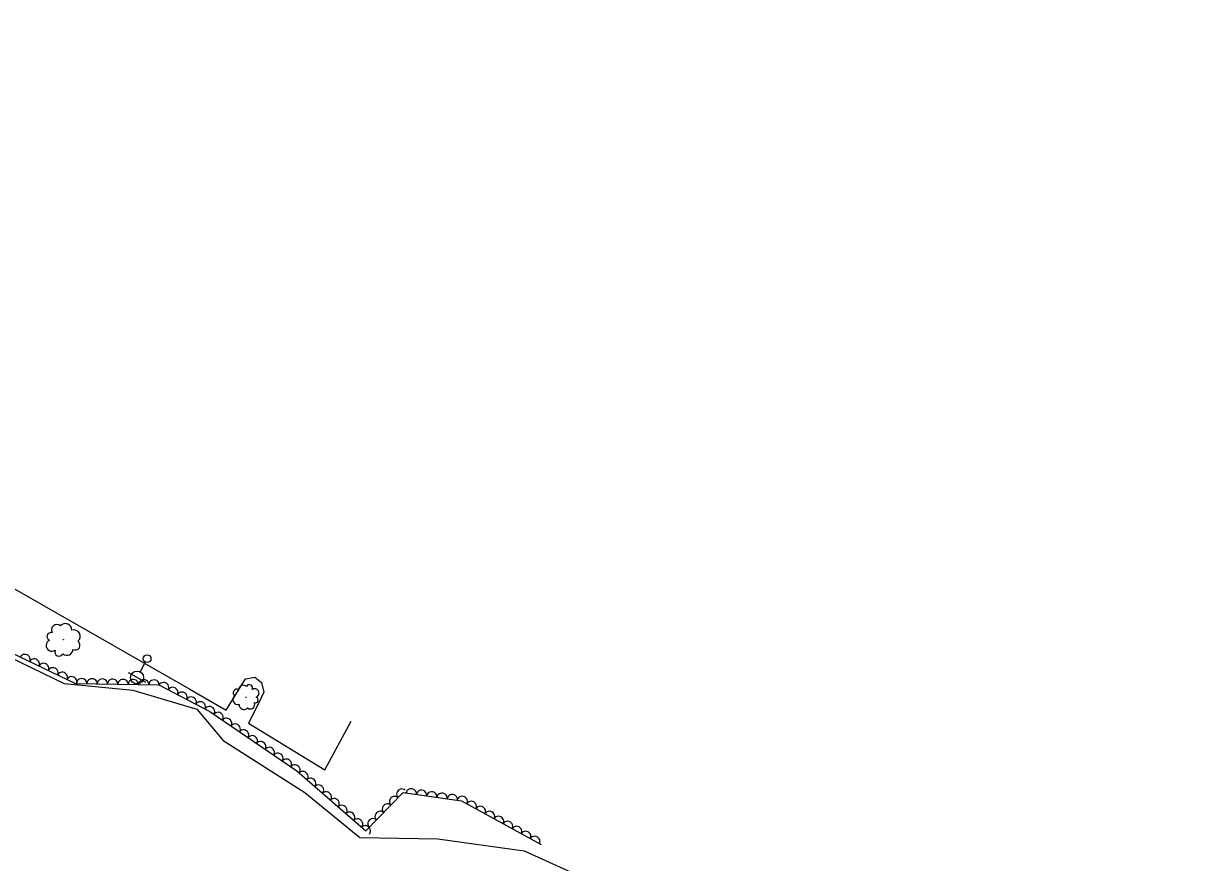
# Model space of a CAD drawing. Extents: x 1746719 to 1766531, y 631721 to 662391.
# Drawn here: x 1764923.1 to 1765372.1, y 632984.7 to 633309.2 of the extents above; entities that cross this region are included whole.
import ezdxf

# ---------------------------------------------------------------- set-up
doc = ezdxf.new("R2010")
doc.units = 0
for name, color, linetype in [('SURVEY - AERIAL SURVEY - Photo Control - Points - Elevations', 7, 'Continuous'), ('SURVEY - AERIAL SURVEY - Photo Control - Points - Locators', 7, 'Continuous'), ('SURVEY - AERIAL SURVEY - Photo Control with Text', 7, 'Continuous'), ('SURVEY - CENTERLINE - Existing Roads - Development', 7, 'Continuous')]:
    doc.layers.add(name, color=color, linetype=linetype)

msp = doc.modelspace()

# ---------------------------------------------------------------- linework, layer by layer
at = {"layer": 'SURVEY - AERIAL SURVEY - Photo Control - Points - Elevations'}
msp.add_lwpolyline([(1764884.64, 633110.62), (1764930.21, 633084.51), (1764987.43, 633051.78), (1765001.56, 633043.71), (1765009.04, 633055.83), (1765012.62, 633056.4), (1765015.21, 633054.44), (1765016.1, 633050.71), (1765014.01, 633046.26), (1765010.19, 633038.62), (1765039.71, 633020.69), (1765049.9, 633039.49)], dxfattribs=at)
at = {"layer": 'SURVEY - AERIAL SURVEY - Photo Control - Points - Locators'}
msp.add_lwpolyline([(1764909.25, 633068.37), (1764938.84, 633053.98), (1764965.49, 633051.38), (1764990.14, 633044.09), (1765000.39, 633032.01), (1765031.93, 633011.83), (1765053.24, 632994.52), (1765083.38, 632993.91), (1765116.7, 632989.36), (1765142.91, 632977.46), (1765166.84, 632964.22), (1765179.57, 632940.86), (1765182.57, 632929.75), (1765206.98, 632913.55), (1765238.34, 632894.81), (1765265.57, 632881.71), (1765294.15, 632875.06), (1765330.01, 632866.88), (1765360.91, 632861.63), (1765392.72, 632858.38)], dxfattribs=at)
at = {"layer": 'SURVEY - AERIAL SURVEY - Photo Control with Text'}
msp.add_lwpolyline([(1764696.91, 633309.23), (1764701.84, 633287.46), (1764708.36, 633279.67), (1764717.24, 633274.74), (1764724.2, 633264.56), (1764751.13, 633222.89), (1764781.42, 633193.53), (1764811.46, 633159.78), (1764855.44, 633116.59), (1764886.72, 633081.03), (1764943.31, 633054.06), (1764975.5, 633053.48), (1764995.18, 633043.19), (1765028.84, 633020.2), (1765055.5, 632997.05), (1765069.92, 633011.87), (1765092.56, 633008.66), (1765123.25, 632991.76)], dxfattribs=at)
for centre, radius in [((1764938.54, 633070.93), 0.0769), ((1765009.14, 633048.7), 0.0588)]:
    msp.add_circle(centre, radius, dxfattribs=at)
for centre, radius, start, end in [((1764936.15, 633074.62), 2.2, 50.7335, 207.5224), ((1764939.39, 633074.63), 2.51, 359.7862, 137.3104), ((1764933.75, 633072.16), 1.51, 72.8496, 251.5953), ((1764942.61, 633072.23), 2.5, 310.682, 106.5205), ((1764934.12, 633068.7), 2.2, 112.8703, 306.29), ((1764939.94, 633067.3), 2.37, 230.776, 357.6217), ((1764943.2, 633068.81), 1.84, 240.9349, 55.9352), ((1764936.95, 633066.23), 1.67, 155.489, 332.8081), ((1765006.01, 633047.79), 1.91, 129.163, 285.0015), ((1765005.63, 633050.41), 1.41, 59.4159, 234.4162), ((1765008.15, 633051.5), 1.81, 49.257, 176.1027), ((1765010.45, 633052.26), 1.28, 333.97, 151.2891), ((1765012.56, 633050.32), 1.68, 291.3513, 124.771), ((1765008.42, 633045.89), 1.92, 178.2672, 315.7914), ((1765010.9, 633045.83), 1.68, 229.2145, 26.0034), ((1765012.78, 633047.66), 1.16, 251.3306, 70.0763)]:
    msp.add_arc(centre, radius, start, end, dxfattribs=at)
for centre, major_axis in [((1764923.77, 633063.37), (1.81, -0.86)), ((1764927.38, 633061.65), (1.81, -0.86)), ((1764930.99, 633059.93), (1.81, -0.86)), ((1764934.6, 633058.21), (1.81, -0.86)), ((1764938.21, 633056.49), (1.81, -0.86)), ((1764941.83, 633054.77), (1.81, -0.86)), ((1764945.66, 633054.02), (2, -0.04)), ((1764949.66, 633053.94), (2, -0.04)), ((1764953.66, 633053.87), (2, -0.04)), ((1764957.66, 633053.8), (2, -0.04)), ((1764961.66, 633053.73), (2, -0.04)), ((1764965.66, 633053.66), (2, -0.04)), ((1764969.66, 633053.59), (2, -0.04)), ((1764973.66, 633053.51), (2, -0.04)), ((1764977.41, 633052.48), (1.77, -0.93)), ((1764980.96, 633050.63), (1.77, -0.93)), ((1764984.5, 633048.77), (1.77, -0.93)), ((1764988.05, 633046.92), (1.77, -0.93)), ((1764991.59, 633045.07), (1.77, -0.93)), ((1764995.14, 633043.21), (1.77, -0.93)), ((1764998.44, 633040.96), (1.65, -1.13)), ((1765001.75, 633038.71), (1.65, -1.13)), ((1765005.05, 633036.45), (1.65, -1.13)), ((1765008.35, 633034.19), (1.65, -1.13)), ((1765011.66, 633031.94), (1.65, -1.13)), ((1765014.96, 633029.68), (1.65, -1.13)), ((1765018.26, 633027.43), (1.65, -1.13)), ((1765021.57, 633025.17), (1.65, -1.13)), ((1765024.87, 633022.91), (1.65, -1.13)), ((1765028.17, 633020.66), (1.65, -1.13)), ((1765031.25, 633018.11), (1.51, -1.31)), ((1765034.27, 633015.49), (1.51, -1.31)), ((1765037.29, 633012.87), (1.51, -1.31)), ((1765069.37, 633011.3), (1.39, 1.43)), ((1765073.1, 633011.42), (1.98, -0.28)), ((1765040.31, 633010.24), (1.51, -1.31)), ((1765043.33, 633007.62), (1.51, -1.31)), ((1765066.58, 633008.44), (1.39, 1.43)), ((1765077.06, 633010.86), (1.98, -0.28)), ((1765081.02, 633010.3), (1.98, -0.28)), ((1765084.98, 633009.74), (1.98, -0.28)), ((1765088.94, 633009.18), (1.98, -0.28)), ((1765092.86, 633008.5), (1.75, -0.96)), ((1765096.36, 633006.57), (1.75, -0.96)), ((1765046.35, 633005), (1.51, -1.31)), ((1765049.37, 633002.38), (1.51, -1.31)), ((1765061, 633002.7), (1.39, 1.43)), ((1765063.79, 633005.57), (1.39, 1.43)), ((1765099.87, 633004.64), (1.75, -0.96)), ((1765103.37, 633002.71), (1.75, -0.96)), ((1765052.39, 632999.75), (1.51, -1.31)), ((1765058.21, 632999.84), (1.39, 1.43)), ((1765106.87, 633000.78), (1.75, -0.96)), ((1765110.38, 632998.85), (1.75, -0.96)), ((1765055.41, 632997.13), (1.51, -1.31)), ((1765113.88, 632996.92), (1.75, -0.96)), ((1765117.39, 632994.99), (1.75, -0.96)), ((1765120.89, 632993.06), (1.75, -0.96))]:
    msp.add_ellipse(centre, major_axis=major_axis, ratio=0.940188, start_param=0, end_param=3.141593, dxfattribs=at)
at = {"layer": 'SURVEY - CENTERLINE - Existing Roads - Development'}
for p, q in [((1764970.26, 633062.29), (1764968.26, 633058.53)), ((1764967.09, 633056.33), (1764963.78, 633058.09)), ((1764967.09, 633056.33), (1764970.4, 633054.57))]:
    msp.add_line(p, q, dxfattribs=at)
for centre, radius in [((1764970.96, 633063.61), 1.5), ((1764967.09, 633056.33), 2.5)]:
    msp.add_circle(centre, radius, dxfattribs=at)

doc.saveas('drawing.dxf')
